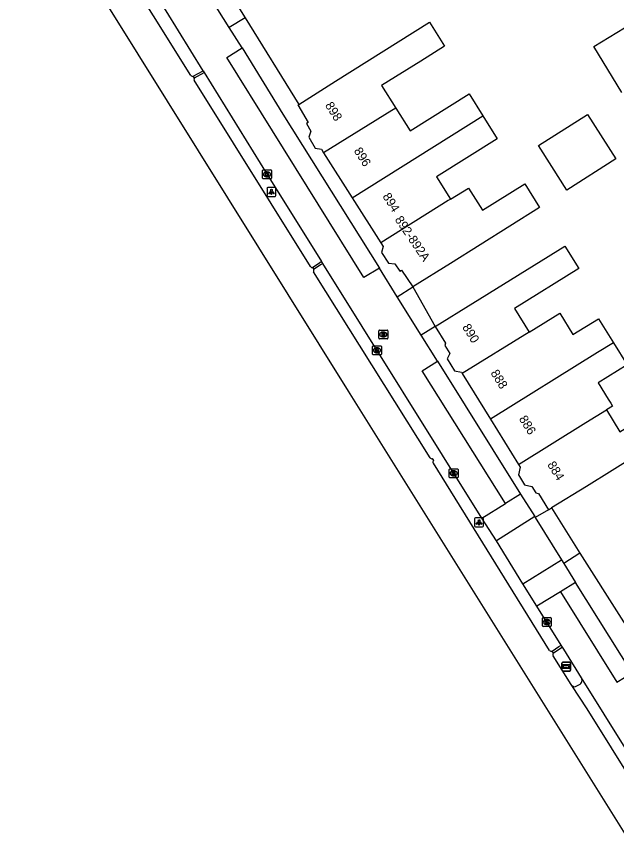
# Model space of a CAD drawing. Extents: x 158461 to 159795, y 387220 to 388672.
# Drawn here: x 158755 to 158822.5, y 387236 to 387329 of the extents above; entities that cross this region are included whole.
import ezdxf

# ---------------------------------------------------------------- set-up
doc = ezdxf.new("R2010")
doc.units = 0
for name, color, linetype in [('IMGEO_Berm_groen', 7, 'Continuous'), ('IMGEO_Haag', 7, 'Continuous'), ('IMGEO_Kolk', 7, 'Continuous'), ('IMGEO_Lichtpunt', 7, 'Continuous'), ('IMGEO_Pand', 7, 'Continuous'), ('IMGEO_Pand_nummerreeks', 7, 'Continuous'), ('IMGEO_Rijbaan_lokaal_gesloten', 7, 'Continuous'), ('IMGEO_Rijbaan_lokaal_open', 7, 'Continuous'), ('IMGEO_Rijbaan_regionaal_gesloten', 7, 'Continuous'), ('IMGEO_Rioolput', 7, 'Continuous'), ('IMGEO_Voetpad_open', 7, 'Continuous'), ('IMGEO_Wegwijzer', 7, 'Continuous')]:
    doc.layers.add(name, color=color, linetype=linetype)

msp = doc.modelspace()

# ---------------------------------------------------------------- linework, layer by layer
at = {"layer": 'IMGEO_Berm_groen'}
for points in [[(158775.036, 387322.123), (158776.122, 387322.712)], [(158789.311, 387301.474), (158789.068, 387301.308), (158788.327, 387300.801)]]:
    msp.add_lwpolyline(points, dxfattribs=at)
at = {"layer": 'IMGEO_Haag'}
for points in [[(158774.895, 387322.295), (158775.998, 387322.914)], [(158789.45, 387301.253), (158789.201, 387301.096), (158788.47, 387300.633)], [(158815.225, 387257.713), (158815.995, 387258.222), (158816.254, 387258.393)], [(158816.408, 387258.147), (158816.146, 387257.981), (158815.385, 387257.499)]]:
    msp.add_lwpolyline(points, dxfattribs=at)
at = {"layer": 'IMGEO_Kolk'}
for p, q in [((158782.693, 387310.844), (158782.693, 387311.696)), ((158782.768, 387311.77), (158783.62, 387311.77)), ((158783.181, 387311.55), (158783.206, 387311.55)), ((158783.694, 387311.696), (158783.694, 387310.844)), ((158783.62, 387310.77), (158782.768, 387310.77)), ((158783.204, 387310.99), (158783.179, 387310.99)), ((158795.048, 387291.086), (158795.048, 387291.938)), ((158795.123, 387292.012), (158795.975, 387292.012)), ((158796.049, 387291.938), (158796.049, 387291.086)), ((158795.975, 387291.012), (158795.123, 387291.012)), ((158795.559, 387291.232), (158795.534, 387291.232)), ((158795.536, 387291.792), (158795.561, 387291.792)), ((158803.661, 387277.263), (158803.661, 387278.115)), ((158803.736, 387278.189), (158804.588, 387278.189)), ((158804.149, 387277.969), (158804.174, 387277.969)), ((158804.662, 387278.115), (158804.662, 387277.263)), ((158804.588, 387277.189), (158803.736, 387277.189)), ((158804.172, 387277.409), (158804.147, 387277.409)), ((158814.134, 387260.551), (158814.134, 387261.403)), ((158814.209, 387261.477), (158815.061, 387261.477)), ((158814.622, 387261.257), (158814.647, 387261.257)), ((158815.135, 387261.403), (158815.135, 387260.551)), ((158815.061, 387260.477), (158814.209, 387260.477)), ((158814.645, 387260.697), (158814.62, 387260.697))]:
    msp.add_line(p, q, dxfattribs=at)
for points in [[(158782.693, 387310.844), (158782.693, 387311.696)], [(158782.768, 387311.77), (158783.62, 387311.77)], [(158783.014, 387311.47), (158783.137, 387311.47), (158783.137, 387311.319), (158783.267, 387311.47), (158783.431, 387311.47), (158783.285, 387311.319), (158783.438, 387311.07), (158783.286, 387311.07), (158783.201, 387311.234), (158783.137, 387311.167), (158783.137, 387311.07), (158783.014, 387311.07), (158783.014, 387311.47)], [(158783.694, 387311.696), (158783.694, 387310.844)], [(158783.62, 387310.77), (158782.768, 387310.77)], [(158795.048, 387291.086), (158795.048, 387291.938)], [(158795.123, 387292.012), (158795.975, 387292.012)], [(158796.049, 387291.938), (158796.049, 387291.086)], [(158795.975, 387291.012), (158795.123, 387291.012)], [(158795.369, 387291.712), (158795.492, 387291.712), (158795.492, 387291.561), (158795.622, 387291.712), (158795.786, 387291.712), (158795.64, 387291.561), (158795.793, 387291.312), (158795.641, 387291.312), (158795.556, 387291.476), (158795.492, 387291.409), (158795.492, 387291.312), (158795.369, 387291.312), (158795.369, 387291.712)], [(158803.661, 387277.263), (158803.661, 387278.115)], [(158803.736, 387278.189), (158804.588, 387278.189)], [(158804.662, 387278.115), (158804.662, 387277.263)], [(158804.588, 387277.189), (158803.736, 387277.189)], [(158803.982, 387277.889), (158804.105, 387277.889), (158804.105, 387277.738), (158804.235, 387277.889), (158804.399, 387277.889), (158804.253, 387277.738), (158804.406, 387277.489), (158804.254, 387277.489), (158804.169, 387277.653), (158804.105, 387277.586), (158804.105, 387277.489), (158803.982, 387277.489), (158803.982, 387277.889)], [(158814.134, 387260.551), (158814.134, 387261.403)], [(158814.209, 387261.477), (158815.061, 387261.477)], [(158814.455, 387261.177), (158814.578, 387261.177), (158814.578, 387261.026), (158814.708, 387261.177), (158814.872, 387261.177), (158814.726, 387261.026), (158814.879, 387260.777), (158814.727, 387260.777), (158814.642, 387260.941), (158814.578, 387260.874), (158814.578, 387260.777), (158814.455, 387260.777), (158814.455, 387261.177)], [(158815.135, 387261.403), (158815.135, 387260.551)], [(158815.061, 387260.477), (158814.209, 387260.477)]]:
    msp.add_lwpolyline(points, dxfattribs=at)
for centre, start, end in [((158782.77, 387311.694), 91.55205, 178.44795), ((158782.77, 387311.694), 91.55205, 178.44795), ((158783.618, 387311.694), 1.55205, 88.44795), ((158783.618, 387311.694), 1.55205, 88.44795), ((158782.77, 387310.846), 181.55205, 268.44795), ((158782.77, 387310.846), 181.55205, 268.44795), ((158783.618, 387310.846), 271.55205, 358.44795), ((158783.618, 387310.846), 271.55205, 358.44795), ((158795.125, 387291.936), 91.55205, 178.44795), ((158795.125, 387291.936), 91.55205, 178.44795), ((158795.973, 387291.936), 1.55205, 88.44795), ((158795.973, 387291.936), 1.55205, 88.44795), ((158795.125, 387291.088), 181.55205, 268.44795), ((158795.125, 387291.088), 181.55205, 268.44795), ((158795.973, 387291.088), 271.55205, 358.44795), ((158795.973, 387291.088), 271.55205, 358.44795), ((158803.738, 387278.113), 91.55205, 178.44795), ((158803.738, 387278.113), 91.55205, 178.44795), ((158804.586, 387278.113), 1.55205, 88.44795), ((158804.586, 387278.113), 1.55205, 88.44795), ((158803.738, 387277.265), 181.55205, 268.44795), ((158803.738, 387277.265), 181.55205, 268.44795), ((158804.586, 387277.265), 271.55205, 358.44795), ((158804.586, 387277.265), 271.55205, 358.44795), ((158814.211, 387261.401), 91.55205, 178.44795), ((158814.211, 387261.401), 91.55205, 178.44795), ((158815.059, 387261.401), 1.55205, 88.44795), ((158815.059, 387261.401), 1.55205, 88.44795), ((158814.211, 387260.553), 181.55205, 268.44795), ((158814.211, 387260.553), 181.55205, 268.44795), ((158815.059, 387260.553), 271.55205, 358.44795), ((158815.059, 387260.553), 271.55205, 358.44795)]:
    msp.add_arc(centre, 0.0765, start, end, dxfattribs=at)
for centre, major_axis, ratio, start_param, end_param in [((158783.18, 387311.27), (-0.387, 0.002), 0.722429, 4.712389, 7.853982), ((158783.205, 387311.27), (-0.39, 0.002), 0.717154, 1.570796, 4.712389), ((158795.535, 387291.512), (-0.387, 0.002), 0.722429, 4.712389, 7.853982), ((158795.56, 387291.512), (-0.39, 0.002), 0.717154, 1.570796, 4.712389), ((158804.148, 387277.689), (-0.387, 0.002), 0.722429, 4.712389, 7.853982), ((158804.173, 387277.689), (-0.39, 0.002), 0.717154, 1.570796, 4.712389), ((158814.621, 387260.977), (-0.387, 0.002), 0.722429, 4.712389, 7.853982), ((158814.646, 387260.977), (-0.39, 0.002), 0.717154, 1.570796, 4.712389)]:
    msp.add_ellipse(centre, major_axis=major_axis, ratio=ratio, start_param=start_param, end_param=end_param, dxfattribs=at)
at = {"layer": 'IMGEO_Lichtpunt'}
for p, q in [((158783.185, 387309.7), (158783.185, 387308.893)), ((158783.185, 387309.7), (158783.185, 387308.893)), ((158784.087, 387309.795), (158783.279, 387309.795)), ((158784.087, 387309.795), (158783.279, 387309.795)), ((158784.181, 387308.893), (158784.181, 387309.7)), ((158784.181, 387308.893), (158784.181, 387309.7)), ((158783.279, 387308.799), (158784.087, 387308.799)), ((158783.279, 387308.799), (158784.087, 387308.799)), ((158806.518, 387272.579), (158806.518, 387271.772)), ((158806.518, 387272.579), (158806.518, 387271.772)), ((158807.42, 387272.674), (158806.612, 387272.674)), ((158807.42, 387272.674), (158806.612, 387272.674)), ((158807.514, 387271.772), (158807.514, 387272.579)), ((158807.514, 387271.772), (158807.514, 387272.579)), ((158806.612, 387271.678), (158807.42, 387271.678)), ((158806.612, 387271.678), (158807.42, 387271.678))]:
    msp.add_line(p, q, dxfattribs=at)
for points in [[(158783.559, 387309.364), (158783.598, 387309.336), (158783.41, 387309.074), (158783.372, 387309.101), (158783.559, 387309.364)], [(158783.661, 387309.316), (158783.708, 387309.316), (158783.708, 387308.994), (158783.661, 387308.994), (158783.661, 387309.316)], [(158783.771, 387309.336), (158783.809, 387309.363), (158783.996, 387309.101), (158783.957, 387309.073), (158783.771, 387309.336)], [(158806.892, 387272.243), (158806.931, 387272.215), (158806.743, 387271.953), (158806.705, 387271.98), (158806.892, 387272.243)], [(158806.994, 387272.195), (158807.041, 387272.195), (158807.041, 387271.873), (158806.994, 387271.873), (158806.994, 387272.195)], [(158807.104, 387272.215), (158807.142, 387272.242), (158807.329, 387271.98), (158807.29, 387271.952), (158807.104, 387272.215)]]:
    msp.add_lwpolyline(points, dxfattribs=at)
for centre in [(158783.684, 387309.498), (158807.017, 387272.377)]:
    msp.add_circle(centre, 0.0994, dxfattribs=at)
for centre, start, end in [((158783.279, 387309.7), 90, 180), ((158783.279, 387309.7), 90, 180), ((158784.087, 387309.7), 0, 90), ((158784.087, 387309.7), 0, 90), ((158783.279, 387308.893), 180, 270), ((158783.279, 387308.893), 180, 270), ((158784.087, 387308.893), 270, 0), ((158784.087, 387308.893), 270, 360), ((158806.612, 387272.579), 90, 180), ((158806.612, 387272.579), 90, 180), ((158807.42, 387272.579), 0, 90), ((158807.42, 387272.579), 0, 90), ((158806.612, 387271.772), 180, 270), ((158806.612, 387271.772), 180, 270), ((158807.42, 387271.772), 270, 0), ((158807.42, 387271.772), 270, 360)]:
    msp.add_arc(centre, 0.0946, start, end, dxfattribs=at)
at = {"layer": 'IMGEO_Pand'}
for points in [[(158823.079, 387320.476), (158819.929, 387325.624), (158826.812, 387329.835)], [(158786.747, 387319.14), (158790.892, 387321.74), (158801.464, 387328.371), (158803.146, 387325.69), (158800.459, 387324.005), (158796.064, 387321.248), (158797.649, 387318.722)], [(158797.649, 387318.722), (158799.261, 387316.152), (158805.895, 387320.314), (158807.446, 387317.841)], [(158786.747, 387319.14), (158786.656, 387319.083), (158787.808, 387317.105), (158787.619, 387316.995), (158788.115, 387316.138), (158787.875, 387315.457), (158788.59, 387314.219), (158789.303, 387314.089), (158789.551, 387313.699)], [(158797.649, 387318.722), (158797.219, 387318.458), (158789.551, 387313.699)], [(158816.883, 387309.507), (158815.211, 387312.146), (158813.709, 387314.514), (158819.222, 387318.009), (158822.396, 387313.003), (158816.883, 387309.507)], [(158792.773, 387308.634), (158807.446, 387317.841)], [(158807.446, 387317.841), (158809.064, 387315.262), (158802.237, 387310.979), (158803.809, 387308.474)], [(158789.551, 387313.699), (158792.773, 387308.634)], [(158803.809, 387308.474), (158805.826, 387309.74), (158807.394, 387307.242), (158812.144, 387310.222), (158813.821, 387307.551), (158803.823, 387301.279), (158799.587, 387298.621)], [(158792.773, 387308.634), (158795.995, 387303.57)], [(158803.809, 387308.474), (158803.564, 387308.321), (158795.995, 387303.57)], [(158795.995, 387303.57), (158796.243, 387303.18), (158796.049, 387302.482), (158796.849, 387301.297), (158797.567, 387301.214), (158798.121, 387300.394), (158798.303, 387300.517), (158799.587, 387298.621)], [(158802.074, 387294.185), (158806.324, 387296.82), (158816.655, 387303.226), (158818.229, 387300.687), (158811.013, 387296.213), (158812.66, 387293.557)], [(158812.66, 387293.557), (158816.084, 387295.68), (158817.575, 387293.276), (158820.448, 387295.057), (158822.127, 387292.35)], [(158802.074, 387294.185), (158803.245, 387292.297), (158803.184, 387292.039), (158803.738, 387291.146), (158803.421, 387290.554), (158804.25, 387289.217), (158805.031, 387289.034), (158805.124, 387288.884)], [(158812.66, 387293.557), (158805.124, 387288.884)], [(158822.127, 387292.35), (158820.339, 387291.259), (158808.286, 387283.784)], [(158822.127, 387292.35), (158823.664, 387289.87), (158820.413, 387287.854), (158821.546, 387286.026), (158821.835, 387285.559), (158822.029, 387285.246), (158821.328, 387284.811)], [(158805.124, 387288.884), (158808.286, 387283.784)], [(158811.447, 387278.685), (158819.029, 387283.386), (158821.328, 387284.811)], [(158821.328, 387284.811), (158822.852, 387282.353), (158826.045, 387284.332), (158827.362, 387285.149), (158829.058, 387282.413), (158827.741, 387281.596), (158819.075, 387276.223), (158815.162, 387273.797)], [(158808.286, 387283.784), (158811.447, 387278.685)], [(158811.447, 387278.685), (158811.644, 387278.367), (158811.442, 387277.503), (158812.128, 387276.396), (158812.953, 387276.202), (158813.392, 387275.494), (158813.687, 387275.425), (158814.82, 387273.596)], [(158814.82, 387273.596), (158815.162, 387273.797)]]:
    msp.add_lwpolyline(points, dxfattribs=at)
at = {"layer": 'IMGEO_Rijbaan_lokaal_gesloten'}
for points in [[(158811.664, 387275.357), (158809.984, 387274.303)], [(158811.664, 387275.357), (158813.268, 387272.823)], [(158807.322, 387272.634), (158809.984, 387274.303)], [(158808.96, 387270.1), (158807.322, 387272.634)], [(158813.268, 387272.823), (158808.96, 387270.1)], [(158811.955, 387265.278), (158816.289, 387267.959)], [(158816.289, 387267.959), (158816.533, 387267.569)], [(158816.533, 387267.569), (158817.868, 387265.437)], [(158813.525, 387262.751), (158811.955, 387265.278)], [(158817.868, 387265.437), (158816.16, 387264.381)], [(158816.16, 387264.381), (158813.525, 387262.751)], [(158826.216, 387242.334), (158825.979, 387242.748), (158818.516, 387254.694)], [(158818.008, 387253.798), (158818.374, 387254.006)]]:
    msp.add_lwpolyline(points, dxfattribs=at)
for centre, radius, start, end in [((158818.056, 387254.429), 0.531, 331.6375, 29.91393), ((158817.762, 387254.126), 0.41, 222.29374, 306.90426), ((158818.052, 387254.437), 0.538, 306.76245, 331.10334)]:
    msp.add_arc(centre, radius, start, end, dxfattribs=at)
at = {"layer": 'IMGEO_Rijbaan_lokaal_open'}
for points in [[(158775.998, 387322.914), (158771.835, 387329.649), (158763.162, 387343.526)], [(158778.939, 387327.789), (158775.374, 387333.473)], [(158780.381, 387325.476), (158778.939, 387327.789)], [(158795.815, 387300.748), (158794.083, 387299.691), (158778.664, 387324.405), (158780.381, 387325.476)], [(158775.998, 387322.914), (158776.122, 387322.712)], [(158776.122, 387322.712), (158783.194, 387311.27), (158789.311, 387301.474)], [(158789.45, 387301.253), (158789.311, 387301.474)], [(158807.322, 387272.634), (158789.45, 387301.253)], [(158797.831, 387297.519), (158795.815, 387300.748)], [(158800.515, 387293.218), (158797.831, 387297.519)], [(158802.355, 387290.271), (158800.515, 387293.218)], [(158809.984, 387274.303), (158800.636, 387289.207), (158802.355, 387290.271)], [(158813.268, 387272.823), (158813.33, 387272.723)], [(158813.33, 387272.723), (158816.289, 387267.959)], [(158811.955, 387265.278), (158808.96, 387270.1)], [(158816.16, 387264.381), (158822.512, 387254.237), (158824.214, 387255.284)], [(158816.254, 387258.393), (158813.525, 387262.751)], [(158816.408, 387258.147), (158816.254, 387258.393)], [(158818.516, 387254.694), (158816.536, 387257.943), (158816.408, 387258.147)]]:
    msp.add_lwpolyline(points, dxfattribs=at)
at = {"layer": 'IMGEO_Rijbaan_regionaal_gesloten'}
for points in [[(158824.176, 387235.992), (158792.362, 387286.934), (158694.255, 387443.965), (158684.574, 387459.461), (158661.978, 387495.697), (158658.09, 387501.91), (158642.285, 387527.165), (158630.017, 387546.716), (158625.563, 387554.193)], [(158774.626, 387322.381), (158762.026, 387342.54)], [(158775.036, 387322.123), (158774.895, 387322.295)], [(158788.06, 387300.905), (158774.986, 387321.848)], [(158788.47, 387300.633), (158788.327, 387300.801)], [(158801.513, 387279.436), (158788.425, 387300.329)], [(158801.924, 387279.121), (158801.774, 387279.352)], [(158814.953, 387257.771), (158801.881, 387278.836)], [(158815.385, 387257.499), (158815.225, 387257.713)], [(158817.458, 387253.85), (158817.385, 387253.963), (158815.341, 387257.19)], [(158827.379, 387238.073), (158819.163, 387251.214), (158817.458, 387253.85)]]:
    msp.add_lwpolyline(points, dxfattribs=at)
for centre, radius, start, end in [((158774.82, 387322.523), 0.24, 216.20985, 288.33172), ((158775.299, 387321.933), 0.325, 144.20187, 195.18844), ((158788.284, 387301.086), 0.288, 218.90733, 278.52954), ((158788.676, 387300.447), 0.277, 137.89227, 205.26745), ((158801.684, 387279.52), 0.191, 206.15128, 298.16831), ((158801.993, 387278.965), 0.171, 113.87578, 228.96439), ((158815.147, 387258.016), 0.313, 231.5748, 284.3508), ((158815.592, 387257.312), 0.279, 137.88132, 205.9104)]:
    msp.add_arc(centre, radius, start, end, dxfattribs=at)
at = {"layer": 'IMGEO_Rioolput'}
for p, q in [((158795.838, 387293.784), (158796.69, 387293.784)), ((158795.763, 387292.858), (158795.763, 387293.71)), ((158796.274, 387293.004), (158796.249, 387293.004)), ((158796.251, 387293.564), (158796.276, 387293.564)), ((158796.764, 387293.71), (158796.764, 387292.858)), ((158796.69, 387292.784), (158795.838, 387292.784))]:
    msp.add_line(p, q, dxfattribs=at)
for points in [[(158795.838, 387293.784), (158796.69, 387293.784)], [(158795.763, 387292.858), (158795.763, 387293.71)], [(158796.352, 387293.482), (158796.1, 387293.484), (158796.1, 387293.084)], [(158796.1, 387293.084), (158796.224, 387293.084), (158796.224, 387293.246), (158796.235, 387293.246)], [(158796.278, 387293.403), (158796.224, 387293.403), (158796.224, 387293.322)], [(158796.224, 387293.322), (158796.276, 387293.322)], [(158796.282, 387293.217), (158796.353, 387293.084), (158796.493, 387293.084), (158796.428, 387293.21)], [(158796.764, 387293.71), (158796.764, 387292.858)], [(158796.69, 387292.784), (158795.838, 387292.784)]]:
    msp.add_lwpolyline(points, dxfattribs=at)
for centre, radius, start, end in [((158795.84, 387293.708), 0.0765, 91.55205, 178.44795), ((158795.84, 387293.708), 0.0765, 91.55205, 178.44795), ((158796.688, 387293.708), 0.0765, 1.55205, 88.44795), ((158796.688, 387293.708), 0.0765, 1.55205, 88.44795), ((158795.84, 387292.86), 0.0765, 181.55205, 268.44795), ((158795.84, 387292.86), 0.0765, 181.55205, 268.44795), ((158796.234, 387293.193), 0.0533, 26.02933, 88.69889), ((158796.26, 387293.511), 0.19, 274.7715, 282.96867), ((158796.284, 387293.307), 0.0964, 77.00612, 93.18647), ((158796.298, 387293.364), 0.0378, 276.66336, 79.67722), ((158796.351, 387293.372), 0.109, 350.36119, 89.41601), ((158796.349, 387293.372), 0.112, 277.58423, 350.98172), ((158796.333, 387293.157), 0.108, 29.51342, 73.79051), ((158796.688, 387292.86), 0.0765, 271.55205, 358.44795), ((158796.688, 387292.86), 0.0765, 271.55205, 358.44795)]:
    msp.add_arc(centre, radius, start, end, dxfattribs=at)
for centre, major_axis, ratio, start_param, end_param in [((158796.25, 387293.284), (-0.387, 0.002), 0.722429, 4.712389, 7.853982), ((158796.275, 387293.284), (-0.39, 0.002), 0.717154, 1.570796, 4.712389)]:
    msp.add_ellipse(centre, major_axis=major_axis, ratio=ratio, start_param=start_param, end_param=end_param, dxfattribs=at)
at = {"layer": 'IMGEO_Voetpad_open'}
for points in [[(158777.182, 387334.572), (158780.723, 387328.86)], [(158780.723, 387328.86), (158778.939, 387327.789)], [(158780.723, 387328.86), (158786.747, 387319.14)], [(158780.381, 387325.476), (158784.974, 387318.038), (158795.815, 387300.748)], [(158797.831, 387297.519), (158799.587, 387298.621)], [(158799.587, 387298.621), (158802.074, 387294.185)], [(158802.074, 387294.185), (158800.515, 387293.218)], [(158802.355, 387290.271), (158811.664, 387275.357)], [(158814.82, 387273.596), (158813.33, 387272.723)], [(158815.162, 387273.797), (158818.36, 387268.72)], [(158818.36, 387268.72), (158816.533, 387267.569)], [(158818.36, 387268.72), (158827.62, 387254.121)], [(158824.214, 387255.284), (158817.868, 387265.437)]]:
    msp.add_lwpolyline(points, dxfattribs=at)
at = {"layer": 'IMGEO_Wegwijzer'}
for p, q in [((158816.317, 387255.573), (158816.317, 387256.373)), ((158816.317, 387256.373), (158816.317, 387255.573)), ((158816.417, 387256.473), (158817.207, 387256.473)), ((158817.207, 387256.473), (158816.417, 387256.473)), ((158817.307, 387256.373), (158817.307, 387255.573)), ((158817.307, 387255.573), (158817.307, 387256.373)), ((158817.207, 387255.473), (158816.417, 387255.473)), ((158816.417, 387255.473), (158817.207, 387255.473))]:
    msp.add_line(p, q, dxfattribs=at)
for points in [[(158816.418, 387256.205), (158817.206, 387256.205), (158817.206, 387255.741), (158816.418, 387255.741), (158816.418, 387256.205)], [(158816.483, 387256.057), (158816.483, 387255.973), (158816.483, 387255.889), (158816.894, 387255.889), (158816.894, 387255.806), (158817.141, 387255.973), (158816.894, 387256.14), (158816.894, 387256.057), (158816.483, 387256.057)]]:
    msp.add_lwpolyline(points, dxfattribs=at)
for centre, start, end in [((158816.417, 387256.373), 90, 180), ((158816.417, 387256.373), 90, 180), ((158817.207, 387256.373), 0, 90), ((158817.207, 387256.373), 360, 90), ((158816.417, 387255.573), 180, 270), ((158816.417, 387255.573), 180, 270), ((158817.207, 387255.573), 270, 0), ((158817.207, 387255.573), 270, 0)]:
    msp.add_arc(centre, 0.1, start, end, dxfattribs=at)

# ---------------------------------------------------------------- texts
at = {"layer": 'IMGEO_Pand_nummerreeks'}
for s, rotation, p in [('898', 302.29092, (158789.668, 387319.033)), ('896', 302.29092, (158792.899, 387313.921)), ('894', 302.29092, (158796.131, 387308.805)), ('892-892A', 304.10797, (158797.504, 387306.19)), ('890', 301.76044, (158805.087, 387294.106)), ('888', 301.75884, (158808.274, 387288.958)), ('886', 301.75884, (158811.461, 387283.811)), ('884', 301.75884, (158814.649, 387278.662))]:
    msp.add_text(s, height=1, rotation=rotation, dxfattribs=at).set_placement(p)

doc.saveas('drawing.dxf')
